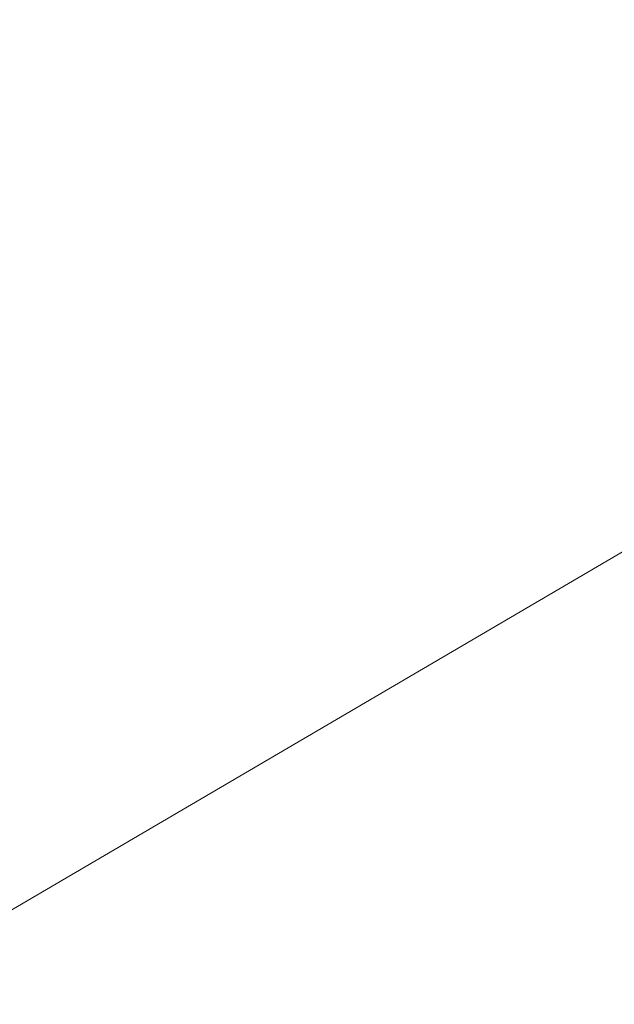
# Model space of a CAD drawing. Header units: metres. Extents: x 163628 to 167855, y 402678 to 405435.
# Tile 442 of 656: x 167387.415 to 167387.748, y 404858.557 to 404859.11. Entities that reach past the tile are written whole.
import ezdxf

# ---------------------------------------------------------------- set-up
doc = ezdxf.new("R2010")
doc.units = ezdxf.units.M
doc.layers.add('X-CA190022.004-UO-DTM inmeting$0$B-ME-KG-BEHEERGRENS-G', color=246, linetype='X-CA190022.004-UO-DTM inmeting$0$KG-BG', lineweight=0)
doc.layers.add('X-CA190022.004-UO-DTM inmeting$0$B-WE-AL-AANPIJLING-T18', color=246, linetype='Continuous', lineweight=0)
doc.styles.add('X-CA190022.004-UO-DTM inmeting$0$NLCS-ISO', font='isocpeur.ttf', dxfattribs={"height": 2.5})
doc.linetypes.add('X-CA190022.004-UO-DTM inmeting$0$KG-BG', pattern='A,5.5,-2,[4,NLCS.SHX,S=1,R=0,X=0,Y=0],-2', length=9.5)

msp = doc.modelspace()

# ---------------------------------------------------------------- linework, layer by layer
at = {"layer": 'X-CA190022.004-UO-DTM inmeting$0$B-ME-KG-BEHEERGRENS-G', "ltscale": 0.5}
msp.add_line((167389.175, 404859.644, 9.101), (167386.69099, 404858.18886, 9.23844), dxfattribs=at)

# ---------------------------------------------------------------- texts
at = {"layer": 'X-CA190022.004-UO-DTM inmeting$0$B-WE-AL-AANPIJLING-T18', "linetype": 'ByBlock', "insert": (167386.90073, 404859.86259), "char_height": 0.18, "attachment_point": 5, "rotation": 27.1615, "style": 'X-CA190022.004-UO-DTM inmeting$0$NLCS-ISO'}
msp.add_mtext_dynamic_manual_height_columns('Beheersgrens: hekwerk, muur, haag etc..', width=6.0054575, gutter_width=12.201, heights=[0.234], dxfattribs=at)

doc.saveas('drawing.dxf')
